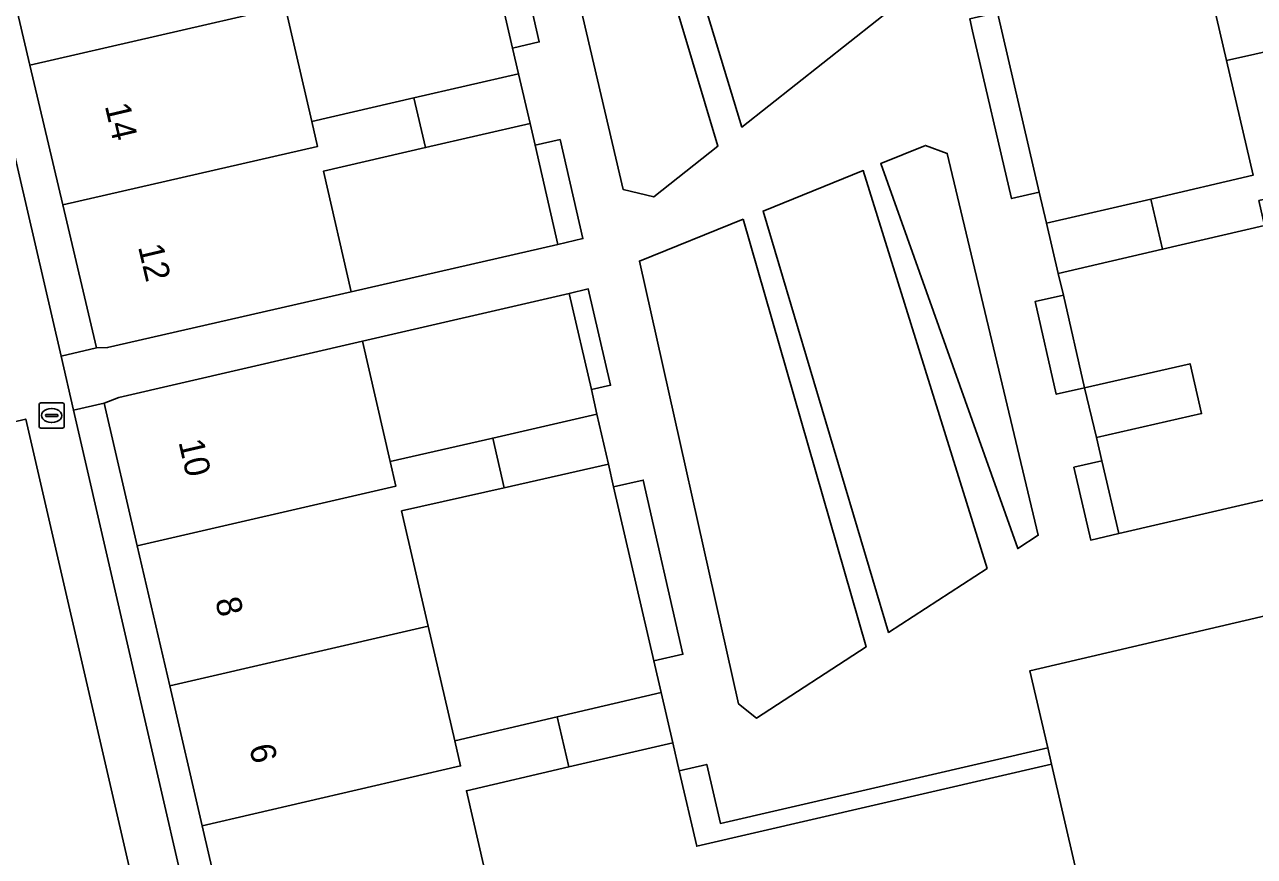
# Model space of a CAD drawing. Extents: x 156412 to 157779, y 382335 to 383768.
# Drawn here: x 156897.4 to 156946.18, y 383034.33 to 383067.34 of the extents above; entities that cross this region are included whole.
import ezdxf

# ---------------------------------------------------------------- set-up
doc = ezdxf.new("R2010")
doc.units = 0
for name, color, linetype in [('IMGEO_Brandkraan', 7, 'Continuous'), ('IMGEO_Erf', 7, 'Continuous'), ('IMGEO_Pand', 7, 'Continuous'), ('IMGEO_Pand_nummerreeks', 7, 'Continuous'), ('IMGEO_Parkeervlak_open', 7, 'Continuous'), ('IMGEO_Voetpad_open', 7, 'Continuous')]:
    doc.layers.add(name, color=color, linetype=linetype)

msp = doc.modelspace()

# ---------------------------------------------------------------- linework, layer by layer
at = {"layer": 'IMGEO_Brandkraan'}
for p, q in [((156897.974, 383051.404), (156897.974, 383052.256)), ((156898.049, 383052.33), (156898.901, 383052.33)), ((156898.462, 383052.11), (156898.487, 383052.11)), ((156898.975, 383052.256), (156898.975, 383051.404)), ((156898.233, 383051.824), (156898.233, 383051.836)), ((156898.671, 383051.787), (156898.273, 383051.787)), ((156898.276, 383051.873), (156898.674, 383051.873)), ((156898.485, 383051.55), (156898.46, 383051.55)), ((156898.717, 383051.836), (156898.717, 383051.824)), ((156898.901, 383051.33), (156898.049, 383051.33))]:
    msp.add_line(p, q, dxfattribs=at)
for points in [[(156897.974, 383051.404), (156897.974, 383052.256)], [(156898.049, 383052.33), (156898.901, 383052.33)], [(156898.975, 383052.256), (156898.975, 383051.404)], [(156898.901, 383051.33), (156898.049, 383051.33)]]:
    msp.add_lwpolyline(points, dxfattribs=at)
for centre, radius, start, end in [((156898.051, 383052.254), 0.0765, 91.552, 178.448), ((156898.051, 383052.254), 0.0765, 91.552, 178.448), ((156898.899, 383052.254), 0.0765, 1.552, 88.448), ((156898.899, 383052.254), 0.0765, 1.552, 88.448), ((156898.273, 383051.833), 0.0403, 85.8775, 175.7526), ((156898.27, 383051.823), 0.0366, 178.938, 274.7102), ((156898.674, 383051.83), 0.043, 264.8664, 352.4533), ((156898.678, 383051.835), 0.0386, 1.7309, 96.639), ((156898.051, 383051.406), 0.0765, 181.552, 268.448), ((156898.051, 383051.406), 0.0765, 181.552, 268.448), ((156898.899, 383051.406), 0.0765, 271.552, 358.448), ((156898.899, 383051.406), 0.0765, 271.552, 358.448)]:
    msp.add_arc(centre, radius, start, end, dxfattribs=at)
for centre, major_axis, ratio, start_param, end_param in [((156898.461, 383051.83), (-0.387, 0.002), 0.722429, 4.712389, 7.853982), ((156898.486, 383051.83), (-0.39, 0.002), 0.717154, 1.570796, 4.712389)]:
    msp.add_ellipse(centre, major_axis=major_axis, ratio=ratio, start_param=start_param, end_param=end_param, dxfattribs=at)
at = {"layer": 'IMGEO_Erf'}
for points in [[(156894.989, 383076.818), (156893.68, 383082.363), (156892.372, 383087.909), (156891.078, 383093.391), (156889.729, 383099.109), (156888.507, 383098.821), (156889.831, 383093.107), (156898.845, 383054.19), (156900.251, 383054.516), (156898.914, 383060.185), (156897.605, 383065.73), (156896.297, 383071.275)], [(156926.93, 383093.098), (156925.984, 383093.777), (156917.174, 383091.826), (156925.855, 383063.273), (156932.278, 383068.364), (156932.558, 383069.033)], [(156916.193, 383091.609), (156914.911, 383091.325), (156914.199, 383090.475), (156921.148, 383060.794), (156922.357, 383060.5), (156924.9, 383062.516)], [(156914.882, 383074.49), (156910.738, 383073.539), (156906.683, 383072.608), (156907.736, 383068.059), (156908.793, 383063.491), (156912.845, 383064.432), (156916.985, 383065.393), (156916.748, 383066.407)], [(156915.957, 383074.737), (156914.882, 383074.49), (156916.748, 383066.407), (156917.812, 383066.651), (156916.999, 383070.195)], [(156945.073, 383065.911), (156944.016, 383070.481), (156939.963, 383069.542), (156935.822, 383068.583), (156935.996, 383067.826), (156937.646, 383060.695), (156937.934, 383059.455), (156942.074, 383060.418), (156946.126, 383061.36)], [(156935.996, 383067.826), (156934.888, 383067.568), (156935.001, 383067.082), (156936.546, 383060.439), (156937.646, 383060.695)], [(156917.645, 383062.552), (156917.447, 383063.413), (156913.303, 383062.458), (156909.249, 383061.524), (156910.356, 383056.741), (156918.547, 383058.619)], [(156918.637, 383062.78), (156917.645, 383062.552), (156918.547, 383058.619), (156919.543, 383058.847)], [(156933.996, 383062.231), (156933.137, 383062.548), (156931.356, 383061.827), (156936.795, 383046.549), (156937.607, 383047.077)], [(156930.662, 383061.546), (156926.689, 383059.939), (156931.67, 383043.223), (156935.577, 383045.759)], [(156925.902, 383059.621), (156921.783, 383057.954), (156925.723, 383040.384), (156926.435, 383039.826), (156930.778, 383042.645)], [(156946.586, 383059.372), (156942.535, 383058.427), (156938.4, 383057.463), (156938.601, 383056.602), (156939.442, 383052.926), (156943.626, 383053.883), (156944.083, 383051.905), (156939.91, 383050.952), (156940.128, 383050.034), (156940.797, 383047.141), (156948.977, 383049.033), (156947.643, 383054.802)], [(156918.997, 383056.674), (156919.88, 383052.856), (156920.641, 383053.032), (156919.758, 383056.85)], [(156918.997, 383056.674), (156910.799, 383054.779), (156911.901, 383050.011), (156915.967, 383050.936), (156920.103, 383051.877), (156919.88, 383052.856)], [(156938.601, 383056.602), (156937.483, 383056.347), (156938.323, 383052.67), (156939.442, 383052.926)], [(156940.128, 383050.034), (156939.021, 383049.778), (156939.69, 383046.885), (156940.797, 383047.141)], [(156920.759, 383049), (156920.554, 383049.898), (156916.422, 383048.964), (156912.355, 383048.045), (156913.412, 383043.472), (156914.463, 383038.927), (156918.525, 383039.872), (156922.651, 383040.832), (156922.363, 383042.091)], [(156920.759, 383049), (156922.363, 383042.091), (156923.513, 383042.353), (156921.937, 383049.269)], [(156939.074, 383033.928), (156938.134, 383037.994), (156924.059, 383034.741), (156923.365, 383037.73), (156923.107, 383038.842), (156918.984, 383037.885), (156914.922, 383036.942), (156916.811, 383028.768), (156921.458, 383029.845), (156930.284, 383031.891)], [(156923.365, 383037.73), (156924.059, 383034.741), (156938.134, 383037.994), (156937.984, 383038.645), (156925.001, 383035.644), (156924.458, 383037.984)]]:
    msp.add_lwpolyline(points, close=True, dxfattribs=at)
msp.add_lwpolyline([(156949.992, 383029.841), (156943.631, 383028.37), (156940.526, 383027.651), (156937.518, 383026.955), (156931.723, 383025.614), (156928.695, 383024.914), (156922.912, 383023.576), (156919.867, 383022.871), (156914.104, 383021.538), (156908.015, 383020.129), (156906.65, 383026.02), (156905.934, 383029.11), (156904.482, 383035.375), (156904.442, 383035.547), (156903.156, 383041.098), (156901.867, 383046.658), (156900.554, 383052.324), (156899.345, 383052.043), (156907.049, 383018.602), (156963.49, 383031.665)], dxfattribs=at)
at = {"layer": 'IMGEO_Pand'}
for points in [[(156896.297, 383071.275), (156897.605, 383065.73), (156907.736, 383068.059), (156906.683, 383072.608), (156910.738, 383073.539), (156910.277, 383075.526), (156906.223, 383074.595), (156906.451, 383073.611)], [(156954.003, 383073.835), (156943.788, 383071.465), (156944.016, 383070.481), (156945.073, 383065.911), (156955.306, 383068.207)], [(156908.793, 383063.491), (156907.736, 383068.059), (156897.605, 383065.73), (156898.914, 383060.185), (156909.021, 383062.507)], [(156942.074, 383060.418), (156942.535, 383058.427), (156946.586, 383059.372), (156946.358, 383060.356), (156956.573, 383062.732), (156955.306, 383068.207), (156945.073, 383065.911), (156946.126, 383061.36)], [(156913.303, 383062.458), (156917.447, 383063.413), (156916.985, 383065.393), (156912.845, 383064.432)], [(156913.303, 383062.458), (156912.845, 383064.432), (156908.793, 383063.491), (156909.021, 383062.507), (156898.914, 383060.185), (156900.251, 383054.516), (156900.691, 383054.525), (156910.356, 383056.741), (156909.249, 383061.524)], [(156942.074, 383060.418), (156937.934, 383059.455), (156938.4, 383057.463), (156942.535, 383058.427)], [(156911.901, 383050.011), (156910.799, 383054.779), (156901.131, 383052.549), (156900.554, 383052.324), (156901.867, 383046.658), (156912.128, 383049.028)], [(156939.91, 383050.952), (156944.083, 383051.905), (156943.626, 383053.883), (156939.442, 383052.926)], [(156916.422, 383048.964), (156920.554, 383049.898), (156920.103, 383051.877), (156915.967, 383050.936)], [(156916.422, 383048.964), (156915.967, 383050.936), (156911.901, 383050.011), (156912.128, 383049.028), (156901.867, 383046.658), (156903.156, 383041.098), (156913.412, 383043.472), (156912.355, 383048.045)], [(156959.864, 383048.508), (156952.425, 383046.797), (156953.617, 383041.606), (156948.698, 383040.477), (156947.851, 383044.168), (156937.277, 383041.703), (156937.984, 383038.645), (156938.134, 383037.994), (156939.074, 383033.928), (156940.526, 383027.651), (156943.631, 383028.37), (156949.992, 383029.841), (156960.259, 383032.217), (156959.896, 383033.786), (156963.099, 383034.524)], [(156914.463, 383038.927), (156913.412, 383043.472), (156903.156, 383041.098), (156904.442, 383035.547), (156914.695, 383037.925)], [(156918.525, 383039.872), (156918.984, 383037.885), (156923.107, 383038.842), (156922.651, 383040.832)], [(156904.442, 383035.547), (156904.482, 383035.375), (156905.934, 383029.11), (156912.023, 383030.52), (156912.652, 383027.804), (156916.811, 383028.768), (156914.922, 383036.942), (156918.984, 383037.885), (156918.525, 383039.872), (156914.463, 383038.927), (156914.695, 383037.925)]]:
    msp.add_lwpolyline(points, close=True, dxfattribs=at)
at = {"layer": 'IMGEO_Parkeervlak_open'}
msp.add_lwpolyline([(156904.74, 383020.113), (156897.445, 383051.688), (156892.844, 383050.62), (156900.135, 383019.061)], close=True, dxfattribs=at)
at = {"layer": 'IMGEO_Voetpad_open'}
for points in [[(156887.063, 383096.468), (156896.418, 383056.005), (156896.967, 383053.629), (156892.411, 383052.582), (156892.844, 383050.62), (156897.445, 383051.688), (156904.74, 383020.113), (156900.135, 383019.061), (156900.58, 383017.134), (156900.982, 383015.686), (156905.526, 383016.721), (156906.546, 383012.232), (156907.691, 383012.489), (156908.444, 383012.637), (156907.388, 383017.126), (156907.049, 383018.602), (156899.345, 383052.043), (156898.845, 383054.19), (156889.831, 383093.107)], [(156916.999, 383070.195), (156917.812, 383066.651), (156916.748, 383066.407), (156916.985, 383065.393), (156917.447, 383063.413), (156917.645, 383062.552), (156918.637, 383062.78), (156919.543, 383058.847), (156918.547, 383058.619), (156910.356, 383056.741), (156900.691, 383054.525), (156900.251, 383054.516), (156898.845, 383054.19), (156899.345, 383052.043), (156900.554, 383052.324), (156901.131, 383052.549), (156910.799, 383054.779), (156918.997, 383056.674), (156919.758, 383056.85), (156920.641, 383053.032), (156919.88, 383052.856), (156920.103, 383051.877), (156920.554, 383049.898), (156920.759, 383049), (156921.937, 383049.269), (156923.513, 383042.353), (156922.363, 383042.091), (156922.651, 383040.832), (156923.107, 383038.842), (156923.365, 383037.73), (156924.458, 383037.984), (156925.001, 383035.644), (156937.984, 383038.645), (156937.277, 383041.703), (156947.851, 383044.168)], [(156948.977, 383049.033), (156940.797, 383047.141), (156939.69, 383046.885), (156939.021, 383049.778), (156940.128, 383050.034), (156939.91, 383050.952), (156939.442, 383052.926), (156938.323, 383052.67), (156937.483, 383056.347), (156938.601, 383056.602), (156938.4, 383057.463), (156937.934, 383059.455), (156937.646, 383060.695), (156936.546, 383060.439), (156935.001, 383067.082), (156934.888, 383067.568)]]:
    msp.add_lwpolyline(points, dxfattribs=at)
for points in [[(156917.174, 383091.826), (156925.984, 383093.777), (156926.93, 383093.098), (156932.558, 383069.033), (156932.278, 383068.364), (156925.855, 383063.273)], [(156924.9, 383062.516), (156922.357, 383060.5), (156921.148, 383060.794), (156914.199, 383090.475), (156914.911, 383091.325), (156916.193, 383091.609)], [(156931.356, 383061.827), (156933.137, 383062.548), (156933.996, 383062.231), (156937.607, 383047.077), (156936.795, 383046.549)], [(156926.689, 383059.939), (156930.662, 383061.546), (156935.577, 383045.759), (156931.67, 383043.223)], [(156925.902, 383059.621), (156930.778, 383042.645), (156926.435, 383039.826), (156925.723, 383040.384), (156921.783, 383057.954)]]:
    msp.add_lwpolyline(points, close=True, dxfattribs=at)

# ---------------------------------------------------------------- texts
at = {"layer": 'IMGEO_Pand_nummerreeks'}
for s, rotation, p in [('14', 283.2773, (156900.576, 383064.118)), ('12', 283.2773, (156901.895, 383058.525)), ('10', 283.0474, (156903.499, 383050.781)), ('8', 283.0474, (156904.953, 383044.507)), ('6', 283.0474, (156906.302, 383038.684))]:
    msp.add_text(s, height=1, rotation=rotation, dxfattribs=at).set_placement(p)

doc.saveas('drawing.dxf')
